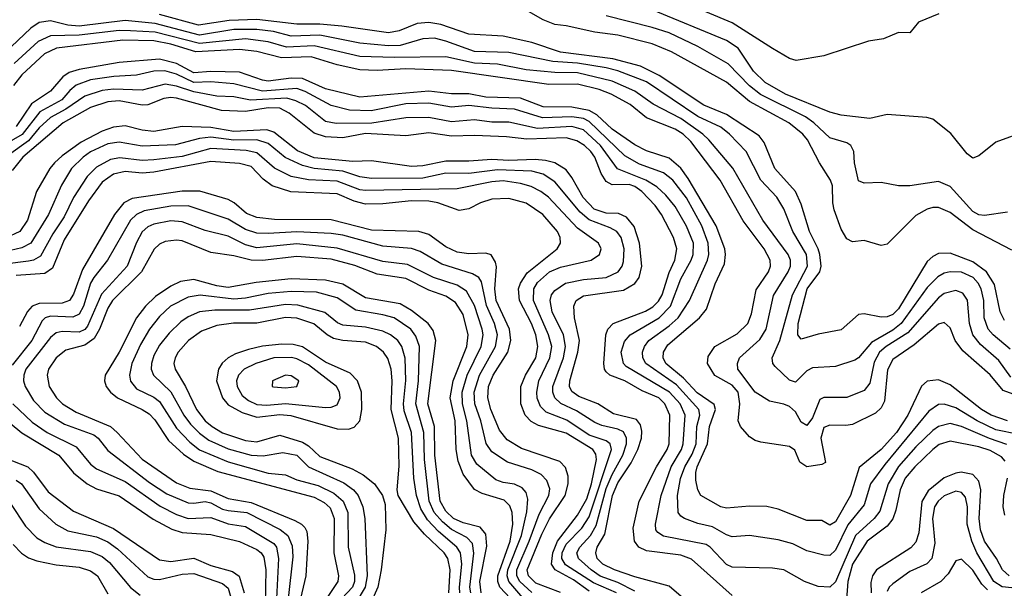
# Model space of a CAD drawing. Header units: inches. Extents: x 990535 to 1117859, y 769386 to 892122.
# Tile 654 of 656: x 1084462 to 1087899, y 837026 to 839009. Entities that reach past the tile are written whole.
import ezdxf

# ---------------------------------------------------------------- set-up
doc = ezdxf.new("R2010")
doc.units = ezdxf.units.IN
doc.header["$MEASUREMENT"] = 0
doc.layers.add('B0883', color=7, linetype='Continuous')

msp = doc.modelspace()

# ---------------------------------------------------------------- linework, layer by layer
at = {"layer": 'B0883', "color": 5}
for points, elevation in [([(1087900.3, 837960.3), (1087884.5, 837990), (1087865.1, 838085.1), (1087837.1, 838130), (1087790, 838164.7), (1087710, 838195.5), (1087670, 838193.9), (1087650, 838183.8), (1087630, 838166.2), (1087530, 838001.2), (1087510, 837981.3), (1087490, 837973.1), (1087470, 837971.2), (1087410, 837983.5), (1087390, 837980.6), (1087330, 837927.5), (1087250, 837912.5), (1087190, 837894.5), (1087179.1, 837910), (1087180.3, 837950), (1087211.1, 838070), (1087255, 838130), (1087260, 838150), (1087255.1, 838190), (1087249.5, 838210), (1087219.3, 838270), (1087190, 838366.2), (1087170.7, 838410), (1087098.7, 838490), (1087061.2, 838581.3), (1087043.8, 838603.8), (1086930, 838678.3), (1086850, 838711.3), (1086694.9, 838814.9), (1086630, 838846.7), (1086532.6, 838872.6), (1086350, 838895.9), (1086250, 838929.7), (1086150, 838951.6), (1086030, 838959.3), (1085932.1, 838992.1), (1085890, 838999.4), (1085850, 838995.6), (1085787.5, 838970), (1085750, 838963.9), (1085587.1, 838987.1), (1085510, 838993.8), (1085430, 838993.9), (1085290, 839010.2), (1085193.8, 839006.2), (1085087, 838990), (1084950, 839027)], 2920), ([(1087925.3, 838205.3), (1087790, 838275.9), (1087710, 838336.3), (1087670, 838354.8), (1087650, 838354.6), (1087630, 838348.2), (1087590, 838326.1), (1087490, 838226.9), (1087470, 838221.5), (1087410, 838238.8), (1087370, 838234.8), (1087350, 838244.8), (1087330, 838278.3), (1087305.9, 838345.9), (1087301, 838370), (1087299.5, 838430), (1087293.1, 838450), (1087254, 838510), (1087212.8, 838590), (1087195.7, 838610), (1087147.8, 838650), (1087010, 838723.4), (1086930, 838791.5), (1086737.5, 838897.5), (1086670, 838925.1), (1086550, 838955.1), (1086470, 838965.3), (1086370, 838987.6), (1086330, 838992), (1086290, 839008.5), (1086230, 839043)], 2880), ([(1087910, 838338.2), (1087830, 838325.8), (1087810, 838329.2), (1087790, 838340.1), (1087710, 838427.3), (1087670, 838444.9), (1087570, 838429.8), (1087530.2, 838429.8), (1087470, 838441), (1087410, 838438.7), (1087390, 838447), (1087376.5, 838510), (1087374.2, 838550), (1087364, 838570), (1087350, 838579.6), (1087290, 838597.2), (1087234.6, 838650), (1087206, 838670), (1087048.3, 838748.4), (1087010, 838778.6), (1086934.9, 838854.9), (1086830, 838916), (1086730, 838963), (1086670, 838982.4), (1086510, 839023.2)], 2860), ([(1087978.5, 838621.5), (1087870, 838581.6), (1087810, 838534.7), (1087790, 838526), (1087770, 838541.6), (1087712.4, 838612.4), (1087650, 838662), (1087628.4, 838668.5), (1087490, 838679.1), (1087430, 838664.2), (1087330, 838676.3), (1087290, 838686.8), (1087135.6, 838750), (1087065.1, 838790), (1087023.4, 838830), (1086970, 838909.9), (1086930, 838936.3), (1086670, 839043.3)], 2840), ([(1087670.6, 839030), (1087599.7, 839000.3), (1087570, 838962.9), (1087530, 838965.1), (1087477.4, 838942.6), (1087425.7, 838934.3), (1087270, 838883.1), (1087172.8, 838867.2), (1087150, 838874), (1087090, 838908.5), (1086950, 838998.4), (1086857.2, 839037.2)], 2820), ([(1087920.4, 837860.5), (1087860.5, 837910), (1087843.6, 837930), (1087829.4, 837970), (1087827.9, 838030), (1087818.9, 838070), (1087808.6, 838090), (1087790.3, 838110.3), (1087750, 838128.8), (1087710, 838129.6), (1087690, 838125.2), (1087667.1, 838112.9), (1087630, 838074.8), (1087539.4, 837950), (1087510, 837926.5), (1087436.4, 837883.6), (1087390, 837829.9), (1087378.2, 837821.8), (1087310, 837800.2), (1087230, 837794.8), (1087210, 837785.1), (1087170, 837745.5), (1087150, 837751.7), (1087099.5, 837799.5), (1087091.1, 837810), (1087089.4, 837829.4), (1087116.3, 837890), (1087159.9, 838050), (1087212.3, 838150), (1087208.8, 838190), (1087160.8, 838270), (1087129.5, 838350), (1087105.4, 838390), (1087049.1, 838450), (1086998.5, 838550), (1086939.9, 838610), (1086910, 838634.4), (1086830, 838671.5), (1086650, 838792.2), (1086550.6, 838830.6), (1086510, 838840.9), (1086410, 838858.1), (1086323.3, 838863.3), (1086170, 838894.6), (1086050, 838898.2), (1085950, 838934.3), (1085910, 838944.4), (1085870, 838941.9), (1085790, 838919.6), (1085750, 838918.5), (1085650, 838927.4), (1085510, 838955.6), (1085410, 838952.1), (1085348.2, 838968.2), (1085290, 838974.9), (1085210, 838974.6), (1085090, 838955), (1084935.4, 838995.4), (1084830, 839006.3), (1084670, 838986.5), (1084630.8, 838990), (1084570, 839005.8), (1084530, 838999.8), (1084500.7, 838979.3), (1084410, 838893.9)], 2940), ([(1087922.2, 837762.2), (1087880.6, 837820.6), (1087816.5, 837876.5), (1087790, 837909.9), (1087777.9, 837950), (1087771.2, 838031.2), (1087755.2, 838055.2), (1087730, 838065), (1087690, 838053.9), (1087670, 838039.7), (1087563.1, 837916.9), (1087487.5, 837870), (1087463.7, 837850), (1087445.6, 837814.4), (1087430, 837742), (1087410, 837716.5), (1087350, 837691.4), (1087270, 837691.5), (1087255.3, 837684.7), (1087230, 837620.5), (1087210, 837594.1), (1087190, 837606.1), (1087170, 837642.1), (1087150, 837659.7), (1087130, 837668.4), (1087079.3, 837679.3), (1087030, 837710.6), (1086969.3, 837790.7), (1086968.1, 837810), (1086975.2, 837830), (1087046.4, 837893.6), (1087067.9, 837930), (1087093.2, 838046.8), (1087145.1, 838130), (1087152.8, 838150), (1087152.9, 838170), (1087144.7, 838190), (1087057, 838310), (1086951.8, 838491.8), (1086867.5, 838590), (1086847.2, 838610), (1086770, 838664.3), (1086674.2, 838714.2), (1086610, 838759.7), (1086530, 838795.4), (1086410, 838823.4), (1086330, 838825.3), (1086230, 838834.5), (1086130, 838854.6), (1086050, 838858), (1085950, 838879.6), (1085770, 838877.2), (1085650, 838880.9), (1085490, 838918.3), (1085393.3, 838913.3), (1085330, 838932.3), (1085250, 838942.1), (1085090, 838926.5), (1084934.8, 838965.2), (1084849.2, 838970.8), (1084810, 838971.2), (1084670, 838955), (1084570, 838953.5), (1084526.4, 838933.6), (1084443.4, 838856.6)], 2960), ([(1087930, 837702.9), (1087895.6, 837715.6), (1087850, 837770.3), (1087754.6, 837854.6), (1087728.2, 837890), (1087710, 837934.8), (1087690, 837952.7), (1087670, 837946.9), (1087584.4, 837875.6), (1087510, 837824.2), (1087491.6, 837788.4), (1087481, 837679), (1087470, 837655.7), (1087450, 837636.5), (1087370, 837597.7), (1087346.2, 837593.8), (1087290, 837595.2), (1087270, 837586.6), (1087259.2, 837550), (1087275.1, 837464.9), (1087262, 837458), (1087210, 837449.2), (1087186, 837466), (1087168.3, 837508.3), (1087150, 837521.2), (1087050, 837535.7), (1087030, 837541.6), (1087010, 837554.4), (1086978, 837590), (1086970.9, 837610), (1086976.1, 837670), (1086970.1, 837710.1), (1086950, 837734.5), (1086888.8, 837768.8), (1086863, 837810), (1086865.1, 837834.9), (1086888.9, 837870), (1086966.7, 837913.3), (1087003.7, 837950), (1087017.1, 837982.9), (1087032.9, 838067.1), (1087076.8, 838130), (1087083.8, 838150), (1087082.3, 838170), (1087060.8, 838210), (1086987.5, 838307.6), (1086907.3, 838450), (1086804.9, 838584.9), (1086778.1, 838610), (1086750, 838627.8), (1086650, 838666.5), (1086592.9, 838712.9), (1086526.6, 838750), (1086485.5, 838765.5), (1086410, 838784.6), (1086310, 838783.4), (1085970, 838832.6), (1085810, 838838.3), (1085710, 838832.1), (1085650, 838834), (1085570, 838851.6), (1085479.5, 838879.5), (1085376, 838876), (1085290, 838898.6), (1085230, 838905.4), (1085076.8, 838896.8), (1084990, 838923.8), (1084930, 838935.6), (1084822.5, 838937.5), (1084590.4, 838909.6), (1084548.5, 838890), (1084470, 838817.4), (1084440.4, 838779.6)], 2980), ([(1087910, 837610.4), (1087853.9, 837630), (1087819.6, 837650), (1087710, 837735.8), (1087670, 837752.8), (1087630, 837748.3), (1087610, 837731.2), (1087562.1, 837630), (1087522.7, 837570), (1087470, 837510.2), (1087392.6, 837447.4), (1087362.8, 837350), (1087310, 837258.2), (1087290, 837246.7), (1087262.6, 837262.6), (1087210, 837263.1), (1087110, 837302.2), (1087070, 837311.4), (1087010, 837312.5), (1086930, 837306.1), (1086909.7, 837310), (1086840.6, 837350), (1086829.2, 837369.2), (1086822.9, 837402.9), (1086822.4, 837430), (1086827.5, 837450), (1086862.9, 837530), (1086870.4, 837590), (1086891.3, 837650), (1086886.6, 837666.6), (1086827.5, 837707.5), (1086779.2, 837759.2), (1086718.3, 837810), (1086708.6, 837830), (1086709.9, 837850), (1086725.2, 837874.8), (1086835.4, 837970), (1086860.1, 837999.8), (1086890, 838088.4), (1086922.4, 838157.6), (1086926.5, 838190), (1086923.9, 838210), (1086893.2, 838290), (1086795.4, 838455.4), (1086770, 838491.7), (1086730, 838526.8), (1086650, 838551.5), (1086610, 838573.1), (1086530, 838627.4), (1086477.1, 838677.1), (1086450, 838692.9), (1086390, 838704.4), (1086290, 838705.4), (1086210, 838735.7), (1086090, 838739.2), (1086030, 838750.1), (1085970, 838750.4), (1085890, 838759.5), (1085650, 838738.5), (1085530, 838768.6), (1085450, 838804.4), (1085410, 838804.9), (1085330, 838795.1), (1085310, 838798.1), (1085230, 838826.4), (1085130, 838829.1), (1085070, 838823.8), (1085010, 838856.1), (1084950, 838871.1), (1084810, 838859.5), (1084670, 838835.7), (1084635.3, 838824.7), (1084613.3, 838810), (1084570, 838760.1), (1084503.9, 838716.1), (1084450, 838637.3)], 3020), ([(1087950, 837562.8), (1087870, 837578.8), (1087805, 837610), (1087730, 837655.8), (1087690, 837668), (1087670, 837666.7), (1087636.1, 837643.9), (1087482.6, 837457.4), (1087432.2, 837390), (1087410, 837317.6), (1087352.8, 837247.2), (1087310, 837159.1), (1087290, 837140.4), (1087270, 837141.3), (1087210, 837156.6), (1087161.4, 837181.4), (1087110, 837195.1), (1087010, 837210.4), (1086950, 837205.9), (1086930, 837212.3), (1086880.3, 837240.3), (1086830, 837251.7), (1086783.5, 837270), (1086770, 837277.5), (1086760.6, 837290), (1086758.6, 837350), (1086769.1, 837409.1), (1086783.9, 837450), (1086810, 837494.2), (1086823.6, 837530), (1086826.4, 837590), (1086836.2, 837630), (1086833.4, 837650), (1086755.2, 837735.2), (1086648, 837810), (1086637.3, 837830), (1086636, 837850), (1086643.1, 837870), (1086658.5, 837890), (1086730, 837941.5), (1086760.9, 837970), (1086800.1, 838030), (1086862.8, 838170), (1086868, 838190), (1086865.6, 838230), (1086843.5, 838290), (1086790, 838387.7), (1086742.6, 838450), (1086710, 838475.5), (1086625.4, 838505.4), (1086574.5, 838534.5), (1086450, 838654.3), (1086430, 838664.2), (1086390, 838670.5), (1086287.4, 838667.4), (1086190, 838697.5), (1086110, 838700.8), (1086030, 838710.2), (1085970, 838704.6), (1085890, 838718), (1085810, 838715.7), (1085689.2, 838690.8), (1085613.7, 838693.7), (1085550, 838709.6), (1085458.9, 838758.9), (1085430, 838769.6), (1085310, 838759.4), (1085210, 838785.2), (1085130, 838792.6), (1085070, 838790.1), (1085010, 838819.1), (1084969, 838831), (1084930.3, 838829.7), (1084870, 838815.4), (1084790.7, 838810.7), (1084710, 838799.3), (1084659.4, 838780.6), (1084637.3, 838762.7), (1084609.7, 838730), (1084532.4, 838687.6), (1084470.8, 838609.2), (1084410, 838573.8)], 3040), ([(1087907.9, 837527.9), (1087848, 837548), (1087750, 837591), (1087710, 837600.8), (1087670, 837590.6), (1087650, 837577), (1087590, 837519.3), (1087529.6, 837450.4), (1087493.9, 837390), (1087464.5, 837295.5), (1087445.3, 837270), (1087380.1, 837210), (1087310, 837048.5), (1087290, 837029.9), (1087250, 837032.2), (1087202, 837050), (1087130, 837090.4), (1087090, 837096), (1086950, 837099.4), (1086930, 837108.9), (1086873.2, 837170), (1086858.8, 837178.8), (1086710, 837208.5), (1086690, 837220.5), (1086683, 837230), (1086681.6, 837250), (1086702.1, 837350), (1086737, 837450), (1086772.6, 837510), (1086778.8, 837530), (1086785.7, 837630), (1086767.5, 837670), (1086730.7, 837710.7), (1086579.3, 837799.3), (1086569.6, 837810), (1086562.3, 837850), (1086573.2, 837886.8), (1086593.3, 837910), (1086694.4, 837970), (1086734.1, 838010), (1086770, 838105.3), (1086806.6, 838170), (1086813.7, 838190), (1086814.4, 838230), (1086790, 838289.4), (1086750, 838357.9), (1086717.8, 838397.8), (1086685.9, 838425.9), (1086647.5, 838450), (1086549.6, 838489.6), (1086490, 838569.9), (1086430, 838625.2), (1086390, 838636.7), (1086269.8, 838629.8), (1086170, 838652.2), (1086110, 838652.1), (1086050, 838659.9), (1085970, 838653.1), (1085890, 838667.9), (1085810, 838666.6), (1085691.7, 838648.3), (1085566.7, 838646.7), (1085530, 838653.7), (1085459.7, 838710), (1085426.8, 838726.8), (1085395.1, 838735.1), (1085268, 838728), (1085210, 838739.8), (1085150, 838742.8), (1085070, 838757.1), (1085010, 838777.8), (1084970, 838784.2), (1084890, 838763), (1084790, 838767), (1084750, 838762.6), (1084690, 838742.9), (1084622.9, 838697.1), (1084570, 838667.8), (1084530, 838632.1), (1084492.7, 838587.3), (1084423.3, 838536.7)], 3060), ([(1086950, 837000.8), (1086807.7, 837127.7), (1086770, 837141.3), (1086650, 837156.9), (1086623.1, 837170), (1086608.6, 837190), (1086604, 837236), (1086624.8, 837330), (1086685.2, 837450), (1086722.9, 837510), (1086730, 837530), (1086732.1, 837630), (1086714.9, 837670), (1086693.1, 837690), (1086635.1, 837715.1), (1086574.4, 837750), (1086522.2, 837770), (1086510, 837780.9), (1086503.9, 837790), (1086501.2, 837810), (1086508, 837910), (1086515, 837930), (1086533.6, 837950), (1086647.3, 837992.7), (1086672.1, 838007.9), (1086692.4, 838027.6), (1086705.2, 838050), (1086730, 838127.1), (1086749.6, 838170), (1086756.6, 838210), (1086744.1, 838250), (1086703.1, 838330), (1086680.7, 838360.7), (1086634.1, 838410), (1086610, 838427.6), (1086590, 838434.2), (1086530, 838433.6), (1086510, 838444.6), (1086492.4, 838472.4), (1086470, 838530.3), (1086456.4, 838550), (1086434.5, 838570), (1086406.9, 838586.9), (1086370, 838597), (1086233.1, 838593.1), (1086161.1, 838601.1), (1086050, 838605.6), (1085970, 838602.9), (1085890, 838614.5), (1085810, 838604.3), (1085670, 838612.1), (1085590, 838597.6), (1085530, 838600.4), (1085490, 838613.1), (1085403.1, 838683.1), (1085370, 838700.3), (1085330, 838701.3), (1085250, 838689.4), (1085167.2, 838692.8), (1085010, 838736), (1084990, 838738), (1084965.6, 838734.4), (1084910, 838712.6), (1084890, 838710.9), (1084810, 838726.6), (1084770, 838723.2), (1084710, 838702.6), (1084613.7, 838650), (1084473, 838530), (1084436.5, 838483.5)], 3080), ([(1086796.1, 836976.1), (1086730, 837033.5), (1086610, 837065.6), (1086539.2, 837090), (1086498.5, 837110), (1086478.2, 837130), (1086473.5, 837150), (1086478.7, 837170), (1086504.6, 837215.4), (1086531.6, 837350), (1086550, 837394.3), (1086596.7, 837463.3), (1086619.8, 837510), (1086632.4, 837550), (1086634, 837574), (1086630, 837596.2), (1086615.1, 837615.1), (1086534.8, 837634.8), (1086480.9, 837670), (1086414.5, 837694.5), (1086390, 837712.1), (1086381.9, 837730), (1086382.9, 837750), (1086410.9, 837849.1), (1086416.2, 837890), (1086398.6, 837970), (1086396.2, 838010), (1086405.4, 838030), (1086430, 838046.4), (1086570, 838065.6), (1086610, 838088.6), (1086625.3, 838110), (1086634.2, 838150), (1086626.1, 838230), (1086607.4, 838287.4), (1086580.5, 838320.5), (1086552.8, 838332.8), (1086510, 838334.1), (1086468.1, 838348.1), (1086428.8, 838388.8), (1086390, 838459.1), (1086370, 838485.3), (1086330.5, 838510), (1086298.1, 838518.1), (1086262.1, 838522.1), (1086170, 838517.9), (1086110, 838521.7), (1086030, 838515.4), (1085950, 838516.4), (1085870, 838499.9), (1085830, 838497), (1085690, 838517.1), (1085625.1, 838514.9), (1085490, 838527.3), (1085432, 838552), (1085350, 838616.7), (1085325.5, 838625.5), (1085210, 838618.9), (1085130, 838633.8), (1085030, 838636.4), (1084930, 838619.6), (1084890, 838623.5), (1084830, 838638.9), (1084790, 838634), (1084750, 838620.3), (1084677.4, 838582.6), (1084610, 838534.6), (1084583.3, 838510), (1084567, 838490), (1084521.2, 838410), (1084489.4, 838310.6), (1084462.6, 838270), (1084413.3, 838246.7)], 3120), ([(1086610, 837015.8), (1086550, 837046.8), (1086488.8, 837068.8), (1086457.6, 837090), (1086413.1, 837130), (1086407.5, 837150), (1086418.1, 837170), (1086454.6, 837210), (1086475.1, 837244.9), (1086510, 837374.6), (1086530, 837422.9), (1086568.3, 837490), (1086580, 837530), (1086580.4, 837550), (1086570, 837571.3), (1086550, 837581.1), (1086494.2, 837594.1), (1086470, 837604.6), (1086405.5, 837645.5), (1086350.8, 837670.8), (1086330.6, 837690), (1086323.3, 837710), (1086323, 837730), (1086360.2, 837830), (1086367.3, 837870), (1086360.6, 837910), (1086321.5, 837990), (1086313.6, 838030), (1086318.8, 838050), (1086330, 838065.3), (1086367.8, 838090), (1086430, 838103.6), (1086510, 838110.4), (1086552, 838130), (1086565.6, 838150), (1086570, 838165.7), (1086572, 838210), (1086561.5, 838250), (1086546.4, 838270), (1086523.3, 838283.3), (1086450, 838310.7), (1086418.4, 838338.4), (1086330, 838444), (1086290, 838470), (1086250, 838480.8), (1086130, 838485.4), (1086030, 838473), (1085950, 838473.5), (1085870, 838456.6), (1085690, 838454.8), (1085650, 838461.1), (1085590, 838480.8), (1085490.5, 838490.5), (1085450, 838500.5), (1085389.1, 838529.1), (1085330, 838577.2), (1085290.6, 838590.6), (1085210, 838589), (1085130, 838600.1), (1085090, 838594.6), (1085006.7, 838573.3), (1084890, 838568.6), (1084810, 838582.4), (1084770, 838576), (1084710, 838548.7), (1084683.7, 838530), (1084642.9, 838490), (1084608.2, 838431.8), (1084562.7, 838330), (1084500.7, 838230), (1084470, 838213.7), (1084369.5, 838190)], 3140), ([(1086546.2, 837010), (1086465.2, 837045.2), (1086368, 837108), (1086354.5, 837130), (1086355.9, 837150), (1086370, 837179.5), (1086424.4, 837235.6), (1086450, 837275.5), (1086528.3, 837510), (1086523.1, 837530), (1086510, 837540.7), (1086450, 837560.5), (1086372.2, 837612.2), (1086300.5, 837640.5), (1086280.4, 837660.4), (1086269.2, 837689.2), (1086267.6, 837710), (1086274.9, 837750), (1086313.3, 837830), (1086319.6, 837870), (1086308.3, 837910), (1086255.4, 838030), (1086257.5, 838070), (1086270, 838092.7), (1086311.9, 838130), (1086350, 838146), (1086456.8, 838170), (1086486, 838190), (1086491.6, 838210), (1086482.3, 838230), (1086410, 838282.4), (1086308.1, 838390), (1086281.8, 838410), (1086247.7, 838427.7), (1086210, 838438.2), (1086150, 838446.7), (1086110, 838444.3), (1085990, 838419.9), (1085670, 838413.2), (1085650, 838416.4), (1085570, 838445.5), (1085470.2, 838450.2), (1085410, 838462.8), (1085351.6, 838491.6), (1085290, 838545.1), (1085253.1, 838553.1), (1085130, 838559.7), (1085030, 838531.8), (1084930, 838520.1), (1084890, 838518.3), (1084812.4, 838527.6), (1084778.7, 838521.3), (1084730, 838495.4), (1084697.8, 838462.2), (1084650.6, 838389.4), (1084617.8, 838322.2), (1084577.6, 838262.4), (1084535.1, 838184.9), (1084510, 838170.5), (1084493.3, 838166.7), (1084410, 838157)], 3160), ([(1086450, 837016.6), (1086395.4, 837055.4), (1086331.7, 837090), (1086318.2, 837110), (1086323.1, 837150), (1086339.6, 837190), (1086410, 837280.9), (1086441.6, 837338.4), (1086458.8, 837390), (1086475.6, 837475.6), (1086473.8, 837493.8), (1086463.1, 837510), (1086370, 837567), (1086273.8, 837593.8), (1086247.4, 837607.4), (1086226.4, 837630), (1086211.5, 837670), (1086211.4, 837730), (1086227.7, 837770), (1086263.5, 837830), (1086271.6, 837870), (1086263.8, 837910), (1086249.2, 837950), (1086207.5, 838030), (1086204.1, 838070), (1086210, 838090.1), (1086233.8, 838126.2), (1086338.7, 838210), (1086349.9, 838230), (1086349, 838250), (1086339.5, 838270), (1086288.5, 838330), (1086230, 838369.2), (1086170, 838385.9), (1086110, 838383.4), (1086071.2, 838370), (1086030, 838349), (1085996.3, 838343.7), (1085922.5, 838370), (1085890, 838376.4), (1085830, 838377.8), (1085730, 838367.2), (1085670, 838366.4), (1085630, 838375.8), (1085570, 838401.6), (1085409.3, 838409.3), (1085343.2, 838430), (1085312.7, 838452.7), (1085270, 838496.7), (1085230, 838507.4), (1085130, 838514.2), (1084930, 838477.7), (1084890, 838474.4), (1084830, 838479.3), (1084790, 838471), (1084750, 838442.7), (1084703, 838377), (1084618, 838242), (1084577.3, 838142.7), (1084550, 838123.7), (1084450, 838117)], 3180), ([(1086350, 837011), (1086264, 837044), (1086238.4, 837070), (1086234.2, 837090), (1086285, 837215), (1086311.9, 837268.1), (1086367, 837350), (1086377.4, 837390), (1086376.8, 837416.8), (1086367.9, 837447.9), (1086348.3, 837468.3), (1086213.7, 837513.7), (1086164.2, 837544.2), (1086137.4, 837577.4), (1086106.7, 837650), (1086096.9, 837690), (1086098.4, 837730), (1086115, 837770), (1086166.3, 837850), (1086177.2, 837890), (1086171.9, 837930), (1086125.1, 838030), (1086121, 838070), (1086127, 838147), (1086123.7, 838163.7), (1086108.6, 838188.6), (1086090, 838195.3), (1086030, 838193.1), (1085990, 838198.7), (1085950, 838217.5), (1085890, 838259.9), (1085855.6, 838270), (1085690, 838275.6), (1085550, 838311.1), (1085352.2, 838312.2), (1085290, 838319.3), (1085253.7, 838333.7), (1085210.9, 838370.9), (1085190, 838381.9), (1085090.7, 838410.7), (1085030, 838411.3), (1084854.5, 838385.5), (1084825.3, 838370), (1084793.2, 838330), (1084681.6, 838138.4), (1084650, 838051.9), (1084636, 838030), (1084610, 838020.7), (1084530, 838019), (1084505.3, 838010), (1084490, 837991.1), (1084461.3, 837938.7)], 3220), ([(1086250, 837011), (1086207.9, 837050), (1086197.9, 837070), (1086197.4, 837090), (1086241.3, 837190), (1086275.6, 837284.4), (1086309.6, 837350), (1086312.6, 837372.6), (1086302.4, 837402.4), (1086283, 837423), (1086250, 837439.6), (1086165.7, 837465.7), (1086110, 837502.1), (1086090.9, 837530.9), (1086072, 837610), (1086050.9, 837670), (1086049.3, 837710), (1086067.7, 837770), (1086123.5, 837870), (1086130.4, 837910), (1086119.8, 837950), (1086092.4, 838012.4), (1086074.4, 838094.4), (1086064.8, 838110), (1086043.4, 838123.4), (1085936.2, 838156.2), (1085860.5, 838200.5), (1085830, 838211.8), (1085730, 838219.1), (1085590, 838257.2), (1085550, 838264), (1085430, 838269.5), (1085330, 838263), (1085290, 838265.1), (1085250, 838277.9), (1085190, 838313.3), (1085050, 838360.2), (1084990, 838359.1), (1084896.9, 838343.1), (1084869.8, 838330.2), (1084849.4, 838310), (1084768.7, 838170), (1084721.2, 838110), (1084709.5, 838090), (1084685.3, 838010), (1084670, 837982.6), (1084648.1, 837971.9), (1084570, 837974.8), (1084551.1, 837968.9), (1084540.9, 837959.1), (1084505.1, 837890), (1084435.9, 837804.1)], 3240), ([(1086225.1, 836985.1), (1086169.3, 837050), (1086164.3, 837070), (1086166.6, 837090), (1086214.5, 837210), (1086232.5, 837292.5), (1086236.5, 837336.5), (1086230, 837360.3), (1086216.5, 837376.5), (1086190, 837388.9), (1086150, 837395.5), (1086124.9, 837404.9), (1086058.6, 837458.6), (1086039.8, 837490), (1086023.4, 837610), (1086007.5, 837670), (1086006.9, 837710), (1086024.1, 837770), (1086072.9, 837870), (1086080, 837910), (1086077.2, 837930), (1086050, 838011.9), (1086022.3, 838062.3), (1085990, 838082.9), (1085907.2, 838110), (1085815.5, 838155.5), (1085730, 838165.8), (1085570, 838212.4), (1085430, 838227.1), (1085290, 838214), (1085250, 838224.2), (1085190, 838254.5), (1085110, 838274.3), (1085030, 838304.7), (1084990, 838307.5), (1084930, 838296.6), (1084910, 838287.1), (1084890, 838268.8), (1084870, 838232), (1084837.1, 838150), (1084747.8, 838052.2), (1084699.4, 837940.6), (1084690, 837929), (1084670, 837919.4), (1084610, 837921.6), (1084590, 837916.7), (1084570, 837901.3), (1084483.9, 837790), (1084476.2, 837770), (1084475.4, 837750), (1084480.9, 837730), (1084510, 837680.6), (1084550, 837639.9), (1084619.1, 837599.1), (1084721.2, 837561.2), (1084736.1, 837550), (1084770, 837506.2), (1084914.9, 837394.9), (1084975.9, 837355.9), (1085050, 837324.5), (1085070, 837322.5), (1085110, 837329), (1085130, 837324.6), (1085170, 837302.7), (1085190, 837296.9), (1085255.1, 837290), (1085371.1, 837231.1), (1085398.9, 837210), (1085413.8, 837173.8), (1085416.3, 837136.3), (1085399.9, 836990)], 3260), ([(1086210, 836953.7), (1086138.8, 837030), (1086130.9, 837050), (1086131.9, 837070), (1086174.5, 837190), (1086183.9, 837250), (1086181.2, 837290), (1086173.2, 837313.2), (1086153.5, 837333.5), (1086076.4, 837356.4), (1086050, 837371), (1086010, 837423.8), (1085992.5, 837470), (1085985.8, 837510), (1085982.8, 837610), (1085965.3, 837690), (1085975.3, 837750), (1086023.2, 837870), (1086027.5, 837910), (1086010, 837981.3), (1085983.1, 838023.1), (1085950, 838044.7), (1085890, 838066.4), (1085810, 838106.1), (1085710, 838121.5), (1085631.7, 838151.7), (1085550, 838174), (1085430, 838183.4), (1085310, 838169.6), (1085270, 838170.2), (1085210, 838185.6), (1085130, 838197.1), (1085030, 838237.6), (1085010, 838240.6), (1084970, 838236.2), (1084950, 838226.7), (1084931.3, 838208.7), (1084887.2, 838130), (1084786.7, 838030), (1084770, 838003.6), (1084740.8, 837930), (1084722.2, 837897.8), (1084690, 837873.6), (1084623.1, 837856.9), (1084589.2, 837830), (1084563.4, 837790), (1084558.3, 837770), (1084565.6, 837730), (1084590.6, 837690.6), (1084611.6, 837670), (1084660, 837640), (1084778.7, 837590), (1084802.9, 837570), (1084890, 837476.1), (1085010, 837394.4), (1085055.7, 837375.7), (1085130, 837365.7), (1085190, 837339.8), (1085270, 837325.6), (1085422.4, 837262.4), (1085446.2, 837250), (1085457.7, 837237.7), (1085464.2, 837224.2), (1085467.7, 837190), (1085461.5, 837070), (1085442.3, 836990)], 3280), ([(1086072.7, 837010), (1086068.8, 837050), (1086092.6, 837172.6), (1086090, 837215.4), (1086070, 837239.8), (1086010, 837254.3), (1085976.5, 837270), (1085950, 837294.8), (1085930.5, 837330.5), (1085912, 837490), (1085910, 837590.1), (1085886.5, 837670), (1085915.2, 837890), (1085905.4, 837925.4), (1085888.7, 837950), (1085830, 837994.9), (1085790, 838017.8), (1085670, 838038.7), (1085590, 838086.5), (1085530, 838100.6), (1085410, 838105.4), (1085287.9, 838092.1), (1085190, 838075.5), (1085150, 838080.5), (1085070, 838103.2), (1085023.5, 838096.5), (1084990, 838079.8), (1084936.3, 838043.7), (1084901.2, 838010), (1084869.7, 837970), (1084810.1, 837850.1), (1084761.1, 837770), (1084758.6, 837750), (1084764.5, 837730), (1084778.8, 837710), (1084803.6, 837690), (1084890.1, 837650), (1084914.2, 837634.2), (1084933.8, 837613.8), (1084981.4, 837541.4), (1085033.8, 837493.8), (1085070, 837469.5), (1085153.8, 837433.8), (1085490, 837344.2), (1085525.2, 837325.2), (1085546.2, 837306.3), (1085560, 837270), (1085558.6, 837150), (1085575.5, 837070), (1085573.3, 837050), (1085533.5, 836990)], 3320), ([(1086037.1, 837010), (1086033.9, 837030), (1086048.1, 837148.1), (1086042.5, 837182.5), (1086023.3, 837203.3), (1085970, 837231.4), (1085937.7, 837257.7), (1085909.2, 837290), (1085891.5, 837330), (1085874.9, 837474.9), (1085873.2, 837570), (1085844.8, 837670), (1085854.9, 837750), (1085858.1, 837870), (1085845.5, 837905.5), (1085827.4, 837930), (1085769, 837969), (1085730, 837980.2), (1085636.2, 837996.2), (1085570, 838039.3), (1085498.6, 838058.6), (1085410, 838061.7), (1085330, 838053.9), (1085250, 838037.7), (1085210, 838034.4), (1085092, 838048), (1085050, 838041.2), (1084988.6, 838010), (1084950, 837974.5), (1084915.5, 837930), (1084884.1, 837875.9), (1084854, 837810), (1084845.5, 837770), (1084848.6, 837748.6), (1084870, 837722.3), (1084930, 837693), (1084950, 837677.6), (1085010, 837584.2), (1085055.9, 837535.9), (1085090, 837509.5), (1085190, 837467.3), (1085330, 837428), (1085390, 837422.2), (1085430, 837404.6), (1085504.4, 837384.4), (1085558.4, 837358.4), (1085591.3, 837330), (1085607.7, 837290), (1085608.9, 837170), (1085631.6, 837071.6), (1085631.6, 837050), (1085623.6, 837030), (1085586.3, 836990)], 3340), ([(1085998.7, 837010), (1085997.3, 837030), (1086006.3, 837110), (1086000.9, 837150), (1085987.7, 837170), (1085923.8, 837223.7), (1085885.4, 837265.4), (1085863, 837303), (1085846.9, 837350), (1085838.5, 837410), (1085830, 837570), (1085805, 837645.1), (1085801.6, 837670), (1085810.4, 837750.4), (1085808.2, 837828.2), (1085796, 837870), (1085782.2, 837890), (1085756.2, 837910), (1085730, 837922.4), (1085670, 837936.6), (1085590, 837943.9), (1085571.9, 837951.9), (1085527.8, 837987.8), (1085433.1, 838013.1), (1085390, 838015.5), (1085264.4, 837995.6), (1085143.5, 837996.5), (1085089.8, 837990.2), (1085050, 837973.3), (1085024.6, 837955.4), (1084983.8, 837916.2), (1084950, 837874.5), (1084930, 837837.8), (1084921.9, 837810), (1084921.6, 837790), (1084929.2, 837770), (1084990, 837711), (1085034.8, 837630), (1085058.7, 837598.7), (1085090, 837567.3), (1085122.9, 837542.9), (1085190, 837513), (1085270, 837491), (1085312.1, 837487.9), (1085380.5, 837499.5), (1085430, 837490.1), (1085470.1, 837450), (1085594.3, 837394.3), (1085627.6, 837370), (1085644.4, 837350), (1085660.7, 837310), (1085667.1, 837270), (1085675.6, 837070), (1085668.8, 837030), (1085632.5, 836970)], 3360), ([(1085960.9, 837010), (1085964.6, 837090), (1085956.6, 837130), (1085943.9, 837150), (1085875.5, 837215.5), (1085838.2, 837258.2), (1085783.7, 837350), (1085779.6, 837370), (1085787.4, 837452.6), (1085784.1, 837550), (1085758.8, 837650), (1085762.3, 837750), (1085759, 837790), (1085747.6, 837827.6), (1085732.4, 837850), (1085707.3, 837870), (1085670, 837884.5), (1085590, 837890.4), (1085557.7, 837897.7), (1085535.7, 837910), (1085489, 837949), (1085430, 837968.6), (1085390, 837970.4), (1085290, 837951.4), (1085208.9, 837951.1), (1085150, 837943), (1085097.2, 837922.8), (1085051.1, 837890), (1085015.5, 837850), (1085004.8, 837830), (1085000.8, 837810), (1085005.3, 837790), (1085041.6, 837730), (1085079.2, 837650), (1085110, 837610.1), (1085133.8, 837590), (1085170, 837568.8), (1085250, 837541.9), (1085290, 837537.3), (1085370, 837560.3), (1085450, 837535.5), (1085470, 837523.3), (1085510, 837485.9), (1085622.9, 837442.9), (1085661.7, 837421.7), (1085701, 837390), (1085728.9, 837350), (1085737.9, 837317.9), (1085740.5, 837230), (1085724.5, 837090), (1085712.4, 837030), (1085685.8, 836970)], 3380), ([(1084438.1, 837670), (1084505.5, 837605.5), (1084558, 837570), (1084659, 837519), (1084710, 837458.8), (1084730, 837442.9), (1084830, 837399), (1084952.3, 837312.3), (1085010, 837283), (1085050, 837270.1), (1085130, 837272.5), (1085190, 837250.5), (1085250, 837241.5), (1085350, 837182.1), (1085358.2, 837170), (1085366.3, 837130), (1085358.4, 836990)], 3240), ([(1084395.8, 837630), (1084470, 837568.6), (1084599, 837490), (1084650, 837428.9), (1084697.3, 837390), (1084730, 837373.5), (1084810, 837348.2), (1084927.8, 837267.8), (1084992.8, 837232.8), (1085030, 837221.1), (1085130, 837214.1), (1085230, 837188.9), (1085290, 837161.3), (1085305.8, 837150), (1085315.1, 837135.1), (1085321.9, 837090), (1085318.7, 836970)], 3220), ([(1087902.8, 837470), (1087890, 837485.1), (1087850, 837506.7), (1087810, 837519.8), (1087710, 837539.8), (1087672.3, 837527.7), (1087650.1, 837510), (1087586.8, 837450), (1087553.6, 837410), (1087536.2, 837370), (1087521.3, 837298.7), (1087510, 837268.4), (1087490, 837242.9), (1087420.5, 837190), (1087369.7, 837110.3), (1087353, 837050), (1087347.9, 836972.1)], 3080), ([(1084410, 837480.6), (1084491, 837450), (1084511, 837431), (1084562.1, 837362.1), (1084650, 837295.4), (1084790, 837234.3), (1084950, 837125.1), (1084990, 837119.4), (1085070, 837131.1), (1085130, 837106), (1085205.1, 837085.1), (1085228.2, 837068.2), (1085245.7, 837010)], 3180), ([(1087916.5, 837070), (1087893.4, 837090), (1087872.6, 837130), (1087830.8, 837190), (1087816.4, 837230), (1087811.9, 837270), (1087817.4, 837370), (1087810, 837400.2), (1087790, 837422.7), (1087749.3, 837430.7), (1087730, 837427.6), (1087690, 837411.3), (1087633.7, 837366.3), (1087611.3, 837328.7), (1087600.5, 837219.5), (1087590, 837186.5), (1087573.2, 837166.8), (1087453.1, 837090), (1087439.4, 837070), (1087433.2, 837046.8), (1087434.7, 837010)], 3120), ([(1084450, 837403.3), (1084468.4, 837390), (1084530, 837303.3), (1084588.8, 837250), (1084630, 837226.7), (1084730, 837206.1), (1084770, 837187.7), (1084803.7, 837163.7), (1084910, 837066.1), (1084930, 837058), (1084950, 837056.7), (1085030, 837075.8), (1085070, 837077.7), (1085170, 837042.3), (1085190, 837026.4), (1085205.9, 836970)], 3160), ([(1087901.5, 837281.5), (1087895, 837310), (1087898.2, 837350), (1087911, 837410)], 3080), ([(1087970, 837022.9), (1087891.4, 837031.4), (1087862.6, 837050), (1087803.7, 837150), (1087785.5, 837190), (1087769.9, 837250.1), (1087770.7, 837310.7), (1087763.7, 837343.7), (1087750, 837360.6), (1087730, 837364.4), (1087690, 837348.7), (1087668, 837330), (1087655.7, 837310), (1087648.8, 837270), (1087656.9, 837183.1), (1087647, 837130), (1087629.1, 837110.9), (1087570, 837084.7), (1087510, 837041.7), (1087497.3, 837030), (1087490, 837015.3)], 3140), ([(1084430, 837322.1), (1084482.9, 837242.9), (1084522.6, 837202.6), (1084550, 837185.4), (1084590, 837170.8), (1084710, 837154.5), (1084750, 837136.7), (1084775.7, 837115.7), (1084848.6, 837028.6), (1084882.4, 837002.4)], 3140), ([(1084439.1, 837179.1), (1084468.7, 837148.7), (1084492.7, 837132.7), (1084521.6, 837121.6), (1084590, 837108.1), (1084670, 837099.9), (1084710, 837087.4), (1084734.1, 837070), (1084770, 837007.4)], 3120), ([(1087840.7, 837020.7), (1087820.7, 837040.7), (1087790, 837089.4), (1087750, 837127.4), (1087730, 837121.7), (1087703.9, 837076.1), (1087678.3, 837050), (1087609.5, 837010.6)], 3160)]:
    msp.add_lwpolyline(points, dxfattribs=dict(at, elevation=elevation))
for points, elevation in [([(1085377.7, 837877.7), (1085310, 837870.6), (1085261.3, 837858.7), (1085215.7, 837844.3), (1085190, 837830.3), (1085168.7, 837811.3), (1085155.8, 837790), (1085149.5, 837750), (1085170, 837690.7), (1085190, 837666.5), (1085238.7, 837638.7), (1085290, 837623.2), (1085370, 837631.9), (1085408.4, 837628.4), (1085570, 837582.4), (1085610, 837581.5), (1085630, 837588.1), (1085649.6, 837610.4), (1085657, 837650), (1085655.5, 837710), (1085642, 837750), (1085616.4, 837776.4), (1085530, 837815), (1085450, 837867.7), (1085416.8, 837876.8)], 3420), ([(1085411.1, 837831.1), (1085350, 837829.7), (1085286.8, 837810), (1085245.9, 837790), (1085226.3, 837770), (1085219.2, 837750), (1085220.9, 837730), (1085239, 837699), (1085261, 837681), (1085290, 837667.7), (1085325, 837665), (1085390.7, 837670.7), (1085530, 837656.5), (1085550, 837657.6), (1085570, 837665.8), (1085581.5, 837690), (1085578.7, 837710), (1085567.7, 837730), (1085470, 837805.6), (1085430, 837826.4)], 3440), ([(1085390, 837769.8), (1085344.4, 837750), (1085343.1, 837730), (1085348.2, 837728.2), (1085390, 837725.8), (1085430, 837729.6), (1085436.5, 837750), (1085410, 837767.1)], 3460)]:
    msp.add_lwpolyline(points, close=True, dxfattribs=dict(at, elevation=elevation))

doc.saveas('drawing.dxf')
